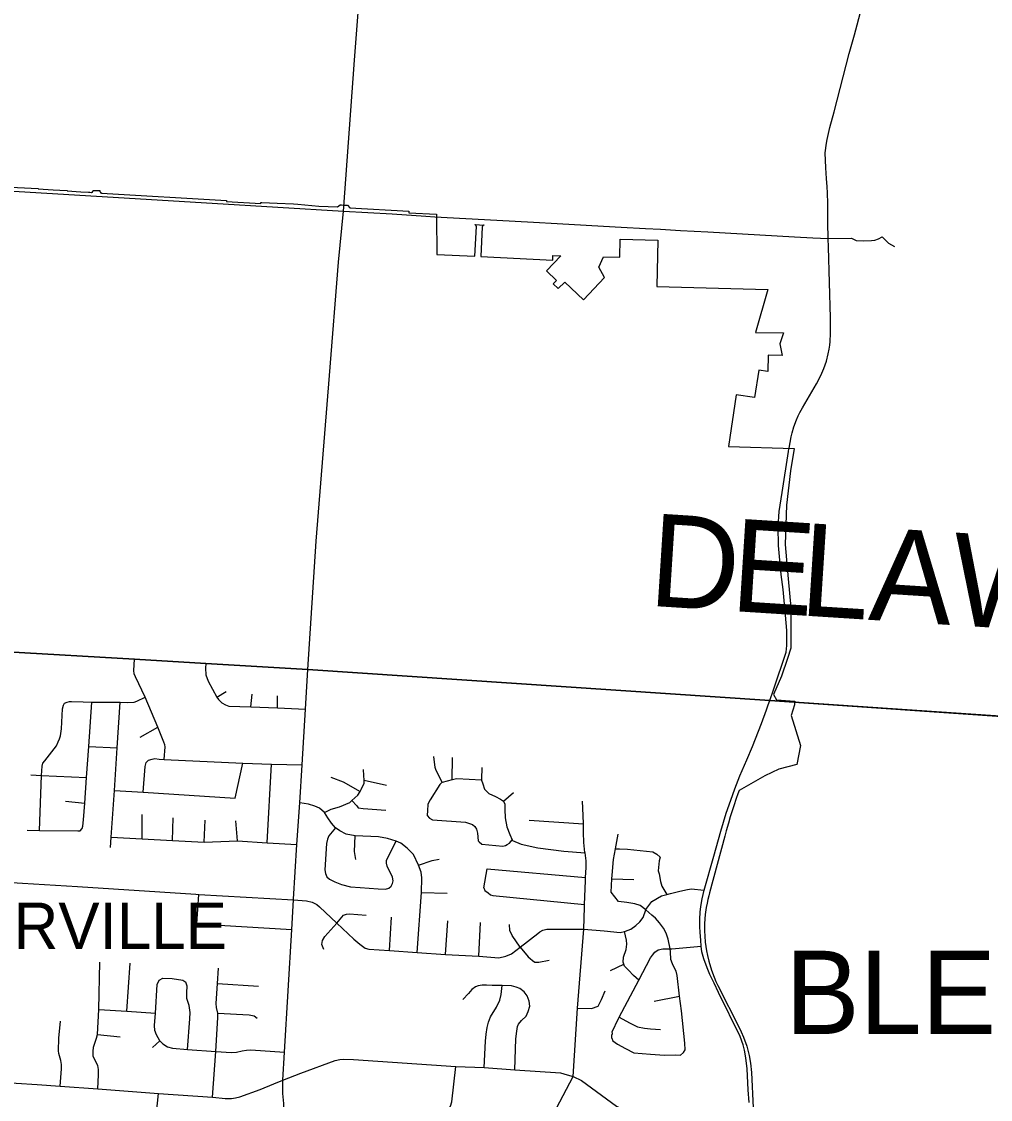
# Model space of a CAD drawing. Extents: x 1729596 to 1934326, y 644115 to 911751.
# Drawn here: x 1852756 to 1863218, y 772200 to 783844 of the extents above; entities that cross this region are included whole.
import ezdxf

# ---------------------------------------------------------------- set-up
doc = ezdxf.new("R2010")
doc.units = 0
for name, color, linetype in [('GM_X_Adjacent_County_Text', 7, 'Continuous'), ('GM_X_City_Street', 7, 'Continuous'), ('GM_X_Corporation', 7, 'Continuous'), ('GM_X_Corporation_Text', 7, 'Continuous'), ('GM_X_County', 7, 'Continuous'), ('GM_X_County_Road', 7, 'Continuous'), ('GM_X_Township_Road', 7, 'Continuous'), ('GM_X_Township_Text', 7, 'Continuous')]:
    doc.layers.add(name, color=color, linetype=linetype)

msp = doc.modelspace()

# ---------------------------------------------------------------- linework, layer by layer
at = {"layer": 'GM_X_City_Street'}
for points in [[(1852214, 782040), (1852297, 782035), (1852381, 782031), (1852490, 782023), (1853564, 781958), (1854813, 781882), (1856233, 781796), (1856759, 781767), (1857122, 781742)], [(1855849, 776844), (1855938, 778232), (1856080, 780022), (1856177, 781246), (1856233, 781796)], [(1860837, 776510), (1860876, 776625), (1861011, 777030), (1861019, 777105), (1861019, 777267), (1861005, 777431), (1860979, 777707), (1860959, 777869), (1860929, 778184), (1860926, 778385), (1860938, 778550), (1860970, 778758), (1861038, 779200), (1861042, 779227)], [(1851193, 777116), (1851228, 777114), (1853977, 776957), (1854746, 776908), (1855849, 776844), (1860837, 776510)], [(1851242, 777113), (1853977, 776957), (1854746, 776908), (1855849, 776844), (1860837, 776510)], [(1854295, 775873), (1854305, 776009), (1854304, 776029), (1854294, 776060), (1854226, 776222), (1854089, 776547), (1853986, 776766), (1853972, 776799), (1853970, 776835), (1853977, 776957)], [(1854746, 776908), (1854743, 776860), (1854745, 776788), (1854770, 776720), (1854863, 776546), (1854881, 776522), (1854918, 776483), (1854959, 776462), (1854993, 776449), (1855232, 776441), (1855521, 776429), (1855822, 776417)], [(1855692, 774363), (1855728, 774954), (1855762, 775403), (1855786, 775813), (1855822, 776417), (1855849, 776844)], [(1852949, 775105), (1852973, 775699), (1852977, 775800), (1852987, 775831), (1853006, 775857), (1853033, 775890), (1853133, 776020), (1853152, 776063), (1853165, 776095), (1853178, 776128), (1853186, 776204), (1853198, 776418), (1853209, 776458), (1853218, 776482), (1853248, 776493), (1853274, 776500), (1853294, 776498), (1853422, 776494), (1853516, 776493), (1853822, 776491), (1853903, 776489), (1853971, 776493), (1853999, 776504), (1854089, 776547)], [(1854863, 776546), (1854967, 776606)], [(1855232, 776441), (1855246, 776578)], [(1855521, 776429), (1855519, 776560)], [(1852815, 775109), (1852949, 775105), (1853362, 775102), (1853390, 775101), (1853411, 775125), (1853418, 775152), (1853426, 775222), (1853438, 775402), (1853458, 775676), (1853482, 776012), (1853516, 776493)], [(1853717, 774922), (1853724, 775034), (1853758, 775537), (1853789, 775997), (1853822, 776491)], [(1860586, 775869), (1860647, 776011), (1860746, 776261), (1860798, 776408), (1860818, 776461)], [(1860818, 776461), (1860837, 776510)], [(1860837, 776510), (1861151, 776489)], [(1860837, 776510), (1861150, 776489)], [(1854036, 776113), (1854226, 776222)], [(1853482, 776012), (1853789, 775997)], [(1854069, 775518), (1854089, 775795), (1854102, 775841), (1854127, 775864), (1854165, 775877), (1854194, 775882), (1854243, 775877), (1854295, 775873), (1855144, 775834), (1855456, 775822), (1855786, 775813)], [(1857298, 775622), (1857229, 775764), (1857221, 775784), (1857207, 775903)], [(1857407, 775651), (1857408, 775893)], [(1860612, 772166), (1860602, 772305), (1860591, 772531), (1860578, 772649), (1860562, 772731), (1860547, 772789), (1860515, 772880), (1860282, 773356), (1860233, 773457), (1860188, 773548), (1860159, 773620), (1860123, 773719), (1860103, 773796), (1860096, 773856), (1860089, 773919), (1860083, 774004), (1860080, 774068), (1860080, 774146), (1860084, 774222), (1860091, 774284), (1860106, 774366), (1860125, 774459), (1860230, 774829), (1860307, 775098), (1860364, 775294), (1860413, 775431), (1860457, 775554), (1860512, 775695), (1860586, 775869)], [(1855064, 775455), (1855144, 775834)], [(1855407, 774973), (1855456, 775822)], [(1856028, 775301), (1856098, 775337), (1856190, 775362), (1856300, 775409), (1856321, 775428), (1856388, 775487), (1856411, 775527), (1856423, 775548), (1856455, 775617), (1856454, 775649), (1856452, 775700), (1856448, 775764)], [(1857727, 775786), (1857721, 775660), (1857724, 775649), (1857736, 775608), (1857754, 775551), (1857803, 775506), (1857872, 775472), (1857929, 775444), (1857960, 775422), (1857973, 775391), (1857976, 775333), (1857977, 775243), (1857996, 775146), (1858028, 775061), (1858054, 775005), (1858058, 774998), (1858151, 774958), (1858331, 774917), (1858612, 774883), (1858840, 774864)], [(1852856, 775705), (1852973, 775699), (1853458, 775676)], [(1856094, 775681), (1856228, 775630), (1856411, 775527)], [(1856454, 775649), (1856696, 775595)], [(1857724, 775649), (1857456, 775664), (1857407, 775651), (1857298, 775622), (1857291, 775620), (1857274, 775601), (1857169, 775437), (1857155, 775410), (1857142, 775386), (1857140, 775320), (1857137, 775266), (1857162, 775239), (1857195, 775220), (1857548, 775195), (1857625, 775170), (1857651, 775150), (1857670, 775119), (1857681, 775075), (1857688, 774994), (1857698, 774984), (1857725, 774957), (1857952, 774937), (1857980, 774942), (1858001, 774954), (1858023, 774967), (1858054, 775005)], [(1853758, 775537), (1854069, 775518), (1855064, 775455)], [(1857960, 775422), (1858067, 775517)], [(1853232, 775422), (1853438, 775402)], [(1857028, 773787), (1857074, 774437), (1857079, 774594), (1857071, 774655), (1857042, 774730), (1856987, 774846), (1856919, 774916), (1856851, 774967), (1856800, 774989), (1856708, 775020), (1856611, 775037), (1856360, 775047), (1856260, 775066), (1856193, 775100), (1856147, 775134), (1856103, 775185), (1856062, 775243), (1856028, 775301), (1855972, 775345), (1855924, 775367), (1855856, 775388), (1855762, 775403)], [(1856321, 775428), (1856376, 775371), (1856390, 775351), (1856444, 775341), (1856691, 775324)], [(1858829, 774041), (1858834, 774276), (1858836, 774306), (1858845, 774560), (1858846, 774598), (1858851, 774706), (1858851, 774778), (1858840, 774864), (1858839, 774868), (1858828, 774977), (1858824, 775085), (1858822, 775171), (1858822, 775177), (1858819, 775266), (1858813, 775422)], [(1854057, 775016), (1854060, 775279)], [(1854386, 774998), (1854393, 775242)], [(1854727, 774980), (1854738, 775218)], [(1855086, 774993), (1855071, 775211)], [(1858238, 775216), (1858822, 775177)], [(1853724, 775034), (1854057, 775016), (1854386, 774998), (1854727, 774980), (1855086, 774993), (1855407, 774973), (1855728, 774954)], [(1856147, 775134), (1856074, 775049), (1856060, 775012), (1856050, 774963), (1856032, 774679), (1856038, 774640), (1856054, 774605), (1856082, 774581), (1856138, 774549), (1856211, 774520), (1856307, 774497), (1856413, 774488), (1856605, 774476), (1856685, 774470), (1856721, 774482), (1856747, 774503), (1856763, 774531), (1856767, 774563), (1856762, 774602), (1856703, 774718), (1856695, 774751), (1856697, 774781), (1856720, 774827), (1856800, 774989)], [(1856367, 774793), (1856350, 774878), (1856360, 775047)], [(1859497, 774248), (1859436, 774295), (1859379, 774313), (1859291, 774329), (1859200, 774338), (1859161, 774387), (1859123, 774440), (1859130, 774582), (1859132, 774624), (1859147, 774792), (1859168, 774907), (1859197, 775065)], [(1857042, 774730), (1857189, 774782), (1857267, 774796)], [(1859168, 774907), (1859212, 774906), (1859300, 774904), (1859573, 774874), (1859614, 774849), (1859653, 774818), (1859642, 774778), (1859631, 774670), (1859642, 774636), (1859657, 774553), (1859670, 774503), (1859724, 774414)], [(1857748, 774484), (1857785, 774691), (1858846, 774598)], [(1850528, 774675), (1851067, 774643), (1851497, 774615), (1852768, 774536), (1853359, 774501), (1854637, 774417)], [(1859130, 774582), (1859366, 774575)], [(1855691, 774357), (1855833, 774345), (1855894, 774330), (1855943, 774304), (1855972, 774282), (1856162, 774105), (1856345, 773932), (1856410, 773878), (1856467, 773835), (1856507, 773824), (1856728, 773807), (1857028, 773787), (1857335, 773766), (1857694, 773749), (1857911, 773728), (1857984, 773747), (1858045, 773774), (1858139, 773846), (1858332, 773992), (1858353, 774012), (1858383, 774027), (1858427, 774038), (1858521, 774038), (1858829, 774041), (1859048, 774022), (1859221, 774004), (1859267, 774015), (1859277, 774017), (1859334, 774040), (1859390, 774080), (1859433, 774118), (1859468, 774165), (1859497, 774248), (1859498, 774252), (1859562, 774337), (1859666, 774401), (1859724, 774414), (1859764, 774423), (1859848, 774445), (1859927, 774465), (1859987, 774474), (1860125, 774459)], [(1857748, 774484), (1857759, 774456), (1857794, 774431), (1857821, 774410), (1857845, 774403), (1858836, 774306)], [(1854617, 773838), (1854649, 774098), (1854672, 774415)], [(1854637, 774417), (1854672, 774415), (1855691, 774357)], [(1855576, 772409), (1855576, 772409), (1855597, 772711), (1855673, 774034), (1855691, 774357), (1855692, 774363)], [(1857074, 774437), (1857350, 774427)], [(1859904, 772706), (1859921, 772736), (1859918, 772806), (1859882, 773158), (1859862, 773317), (1859835, 773537), (1859824, 773586), (1859802, 773626), (1859783, 773663), (1859768, 773713), (1859764, 773793), (1859758, 773825), (1859737, 773932), (1859717, 773997), (1859686, 774050), (1859645, 774107), (1859600, 774158), (1859563, 774191), (1859497, 774248)], [(1854649, 774098), (1855673, 774034)], [(1856019, 773821), (1856000, 773872), (1856006, 773916), (1856029, 773960), (1856162, 774105)], [(1856162, 774105), (1856232, 774189), (1856266, 774203), (1856298, 774205), (1856476, 774192)], [(1856728, 773807), (1856749, 774169)], [(1857335, 773766), (1857359, 774129)], [(1857694, 773749), (1857713, 774113)], [(1858139, 773846), (1858052, 773970), (1858028, 774025), (1858023, 774091)], [(1858712, 772446), (1858760, 773186), (1858829, 774041)], [(1859420, 773489), (1859365, 773540), (1859308, 773595), (1859267, 773640), (1859259, 773661), (1859252, 773681), (1859255, 773735), (1859283, 773818), (1859290, 773876), (1859287, 773921), (1859267, 774015)], [(1858139, 773846), (1858225, 773742), (1858248, 773724), (1858274, 773699), (1858299, 773681), (1858318, 773684), (1858340, 773684), (1858454, 773703)], [(1859130, 772862), (1859130, 772894), (1859137, 772912), (1859135, 772930), (1859202, 773075), (1859210, 773089), (1859420, 773489), (1859547, 773730), (1859569, 773760), (1859594, 773789), (1859631, 773815), (1859681, 773825), (1859758, 773825), (1859777, 773825), (1860096, 773856)], [(1853580, 772313), (1853588, 772466), (1853588, 772525), (1853579, 772568), (1853550, 772620), (1853531, 772668), (1853528, 772716), (1853533, 772763), (1853551, 772818), (1853565, 772860), (1853575, 772903), (1853590, 773172), (1853603, 773681)], [(1853894, 773153), (1853928, 773671)], [(1859116, 773592), (1859259, 773661)], [(1854818, 772223), (1854855, 772716), (1854877, 773084), (1854874, 773132), (1854860, 773193), (1854858, 773235), (1854872, 773453), (1854883, 773617)], [(1854250, 772834), (1854212, 772897), (1854195, 772946), (1854191, 772997), (1854202, 773132), (1854222, 773442), (1854243, 773490)], [(1854243, 773490), (1854282, 773509), (1854382, 773507), (1854497, 773490), (1854531, 773465)], [(1854549, 772740), (1854574, 773071), (1854577, 773139), (1854566, 773214), (1854541, 773291), (1854540, 773356), (1854543, 773425), (1854531, 773465)], [(1854872, 773453), (1855313, 773424)], [(1858083, 772520), (1858093, 772856), (1858103, 772938), (1858111, 772987), (1858121, 773014), (1858154, 773053), (1858204, 773100), (1858228, 773149), (1858244, 773206), (1858236, 773261), (1858217, 773320), (1858182, 773364), (1858135, 773398), (1858097, 773413), (1858046, 773426), (1857946, 773431), (1857839, 773431), (1857777, 773435), (1857729, 773436), (1857687, 773428), (1857656, 773416), (1857618, 773389), (1857581, 773345), (1857521, 773278)], [(1857753, 772545), (1857765, 772829), (1857774, 772905), (1857783, 772977), (1857797, 773033), (1857821, 773092), (1857884, 773196), (1857922, 773274), (1857935, 773335), (1857946, 773431)], [(1858760, 773186), (1858911, 773183), (1858982, 773209), (1859019, 773280), (1859056, 773374)], [(1859588, 773263), (1859862, 773317)], [(1853590, 773172), (1853894, 773153), (1854049, 773142)], [(1854049, 773142), (1854202, 773132)], [(1854874, 773132), (1855213, 773114), (1855268, 773104), (1855301, 773076)], [(1859210, 773089), (1859321, 773026), (1859406, 772984), (1859484, 772968), (1859548, 772963), (1859656, 772956)], [(1848751, 773027), (1849255, 772994), (1850517, 772910), (1850668, 772900), (1850713, 772891), (1850907, 772796), (1851287, 772607), (1851440, 772526), (1851516, 772492), (1851577, 772466), (1851656, 772454), (1851801, 772447), (1852215, 772415), (1852646, 772379), (1852697, 772376), (1852923, 772361)], [(1853173, 772344), (1853187, 772532), (1853188, 772579), (1853179, 772619), (1853158, 772696), (1853154, 772725), (1853159, 772860), (1853175, 773044)], [(1853575, 772903), (1853820, 772877)], [(1854171, 772761), (1854250, 772834)], [(1854250, 772834), (1854282, 772800), (1854333, 772767), (1854387, 772753), (1854549, 772740), (1854855, 772716), (1855024, 772707), (1855076, 772711), (1855139, 772725), (1855184, 772733), (1855233, 772735), (1855597, 772711)], [(1859130, 772862), (1859139, 772834), (1859190, 772797), (1859279, 772749), (1859366, 772705), (1859546, 772688), (1859700, 772679), (1859820, 772680), (1859872, 772679), (1859904, 772706)], [(1855772, 772483), (1856143, 772622), (1856193, 772633), (1856234, 772636), (1856339, 772631), (1857445, 772557), (1857753, 772545), (1858083, 772520), (1858575, 772486), (1858649, 772466), (1858712, 772446), (1858803, 772406), (1859181, 772127), (1859281, 772079), (1859372, 772050), (1859503, 772030), (1860619, 771968)], [(1855479, 772368), (1855576, 772409), (1855772, 772483)], [(1856820, 771244), (1856830, 771374), (1856858, 771748), (1856873, 771796), (1856893, 771832), (1856915, 771848), (1857067, 771924), (1857310, 772047), (1857337, 772068), (1857360, 772093), (1857387, 772126), (1857403, 772174), (1857445, 772557)], [(1852923, 772361), (1853173, 772344), (1853580, 772313), (1854233, 772263), (1854818, 772223), (1854821, 772223)], [(1854821, 772223), (1854955, 772210), (1855022, 772210), (1855067, 772216), (1855114, 772227), (1855334, 772307), (1855479, 772368)], [(1855684, 771263), (1855683, 771276), (1855680, 771333), (1855633, 771564), (1855594, 771779), (1855585, 771839), (1855582, 771912), (1855586, 772006), (1855587, 772157), (1855579, 772263), (1855576, 772409)], [(1858068, 771223), (1858712, 772446)], [(1854147, 771229), (1854143, 771256), (1854156, 771325), (1854200, 771914), (1854233, 772263)]]:
    msp.add_lwpolyline(points, dxfattribs=at)
at = {"layer": 'GM_X_Corporation'}
msp.add_lwpolyline([(1852113, 782080), (1852935, 782042), (1852934, 782037), (1853098, 782027), (1853168, 782023), (1853247, 782018), (1853247, 782016), (1853395, 782006), (1853479, 782000), (1853492, 781999), (1853509, 781998), (1853511, 781998), (1853514, 781999), (1853517, 782000), (1853519, 782001), (1853521, 782002), (1853522, 782003), (1853524, 782005), (1853526, 782007), (1853527, 782010), (1853528, 782013), (1853529, 782016), (1853529, 782020), (1853603, 782018), (1853603, 782011), (1853603, 782008), (1853604, 782004), (1853605, 782001), (1853607, 781999), (1853608, 781997), (1853610, 781995), (1853614, 781993), (1853615, 781992), (1853618, 781992), (1853621, 781991), (1854969, 781911), (1854968, 781901), (1855339, 781880), (1855340, 781890), (1855349, 781890), (1855515, 781881), (1855693, 781873), (1855739, 781870), (1855967, 781851), (1856168, 781841), (1856195, 781864), (1856211, 781863), (1856236, 781862), (1856261, 781860), (1856276, 781859), (1856299, 781833), (1856937, 781794), (1856936, 781779), (1857238, 781762), (1857236, 781737), (1857239, 781327), (1857650, 781308), (1857667, 781631), (1857667, 781633), (1857666, 781635), (1857665, 781638), (1857665, 781639), (1857663, 781642), (1857661, 781645), (1857661, 781645), (1857660, 781645), (1857658, 781647), (1857657, 781648), (1857656, 781648), (1857654, 781649), (1857652, 781650), (1857650, 781650), (1857750, 781644), (1857748, 781644), (1857746, 781643), (1857744, 781643), (1857743, 781642), (1857742, 781642), (1857739, 781640), (1857739, 781640), (1857739, 781639), (1857736, 781637), (1857734, 781634), (1857734, 781633), (1857732, 781631), (1857732, 781629), (1857731, 781626), (1857715, 781305), (1858491, 781268), (1858493, 781318), (1858578, 781314), (1858423, 781151), (1858532, 781048), (1858498, 781011), (1858552, 780960), (1858623, 781028), (1858823, 780839), (1859051, 781080), (1858990, 781189), (1859040, 781304), (1859215, 781299), (1859220, 781493), (1859628, 781482), (1859614, 780982), (1860814, 780950), (1860682, 780484), (1860982, 780480), (1860944, 780361), (1860968, 780237), (1860818, 780240), (1860815, 780064), (1860716, 780079), (1860671, 779783), (1860473, 779812), (1860389, 779255), (1861099, 779232), (1861059, 778991), (1861017, 778619), (1861001, 778196), (1861035, 777824), (1861063, 777515), (1861063, 777076), (1861027, 776964), (1860963, 776772), (1860875, 776576), (1860907, 776515), (1861104, 776501), (1861102, 776461), (1861067, 776346), (1861166, 776024), (1861129, 775818), (1860932, 775766), (1860782, 775695), (1860506, 775536), (1860490, 775500), (1860473, 775450), (1860446, 775373), (1860418, 775284), (1860408, 775252), (1860389, 775184), (1860366, 775102), (1860350, 775045), (1860186, 774433), (1860177, 774398), (1860167, 774360), (1860158, 774319), (1860150, 774274), (1860139, 774199), (1860132, 774101), (1860131, 774023), (1860133, 773962), (1860139, 773897), (1860151, 773806), (1860162, 773755), (1860176, 773694), (1860205, 773597), (1860234, 773519), (1860253, 773475), (1860274, 773431), (1860509, 772971), (1860528, 772931), (1860553, 772874), (1860587, 772777), (1860614, 772673), (1860628, 772590), (1860637, 772491), (1860657, 772109)], dxfattribs=at)
at = {"layer": 'GM_X_County'}
for points in [[(1843361, 777564), (1845449, 777453), (1847560, 777333), (1848085, 777300), (1848276, 777289), (1848580, 777271), (1850569, 777151), (1850744, 777141), (1850903, 777132), (1851193, 777116), (1851228, 777114), (1853977, 776957), (1854746, 776908), (1855849, 776844), (1860837, 776510), (1864331, 776270)], [(1864331, 776270), (1860837, 776510), (1855849, 776844), (1854746, 776908), (1853977, 776957), (1851228, 777114), (1851193, 777116), (1850903, 777132), (1850744, 777141), (1850569, 777151), (1848580, 777271), (1848276, 777289), (1848085, 777300), (1847560, 777333), (1845449, 777453), (1843361, 777564)]]:
    msp.add_lwpolyline(points, dxfattribs=at)
at = {"layer": 'GM_X_County_Road'}
for points in [[(1861455, 782568), (1861484, 782698), (1861529, 782870), (1861693, 783500), (1861750, 783702), (1861886, 784220), (1862013, 784736), (1862018, 784757), (1862066, 784939), (1862201, 785417), (1862338, 785941), (1862465, 786443), (1862569, 786870), (1862577, 786904), (1862585, 786934), (1862693, 787317), (1862818, 787780), (1862854, 787912), (1862860, 787938)], [(1856233, 781796), (1856351, 783427), (1856379, 783803), (1856513, 785538)], [(1861457, 781995), (1861454, 782060), (1861446, 782148), (1861441, 782263), (1861435, 782424), (1861446, 782529), (1861455, 782568)], [(1861464, 781502), (1861463, 781671), (1861461, 781880), (1861457, 781995)], [(1861042, 779227), (1861043, 779234), (1861066, 779359), (1861076, 779401), (1861095, 779466), (1861124, 779543), (1861142, 779583), (1861161, 779622), (1861188, 779670), (1861340, 779929), (1861381, 780006), (1861399, 780046), (1861420, 780097), (1861434, 780136), (1861446, 780176), (1861466, 780256), (1861476, 780305), (1861482, 780347), (1861487, 780389), (1861492, 780474), (1861490, 780645), (1861469, 781407), (1861464, 781502)], [(1861150, 776489), (1861724, 776449)], [(1861151, 776489), (1861727, 776449)], [(1861724, 776449), (1862245, 776413)], [(1861727, 776449), (1862250, 776413)], [(1862245, 776413), (1864018, 776291)], [(1862250, 776413), (1864029, 776290)]]:
    msp.add_lwpolyline(points, dxfattribs=at)
at = {"layer": 'GM_X_Township_Road'}
for points in [[(1857122, 781742), (1857219, 781736), (1857889, 781699), (1858283, 781677), (1858541, 781662), (1858852, 781645), (1859041, 781634), (1859231, 781623), (1859493, 781610), (1859657, 781600), (1859871, 781588), (1860167, 781572), (1860916, 781528), (1861102, 781518)], [(1861102, 781518), (1861300, 781508), (1861464, 781502)], [(1861464, 781502), (1861718, 781503), (1861769, 781478), (1861847, 781475), (1861935, 781477), (1861968, 781482), (1862010, 781496), (1862047, 781518), (1862117, 781450), (1862183, 781413)]]:
    msp.add_lwpolyline(points, dxfattribs=at)

# ---------------------------------------------------------------- texts
at = {"layer": 'GM_X_Adjacent_County_Text'}
for s, rotation, p in [('D', 356.3406, (1859516, 777534)), ('E', 356.3415, (1860399, 777478)), ('L', 356.3411, (1861146, 777430)), ('A', 356.3406, (1861892, 777382)), ('W', 356.3413, (1862775, 777326))]:
    msp.add_text(s, height=1000, rotation=rotation, dxfattribs=at).set_placement(p)
at = {"layer": 'GM_X_Corporation_Text'}
msp.add_text('WESTERVILLE', height=500, rotation=0, dxfattribs=at).set_placement((1850293, 773826))
at = {"layer": 'GM_X_Township_Text'}
msp.add_text('BLENDON', height=900, rotation=0, dxfattribs=at).set_placement((1861003, 772907))

doc.saveas('drawing.dxf')
